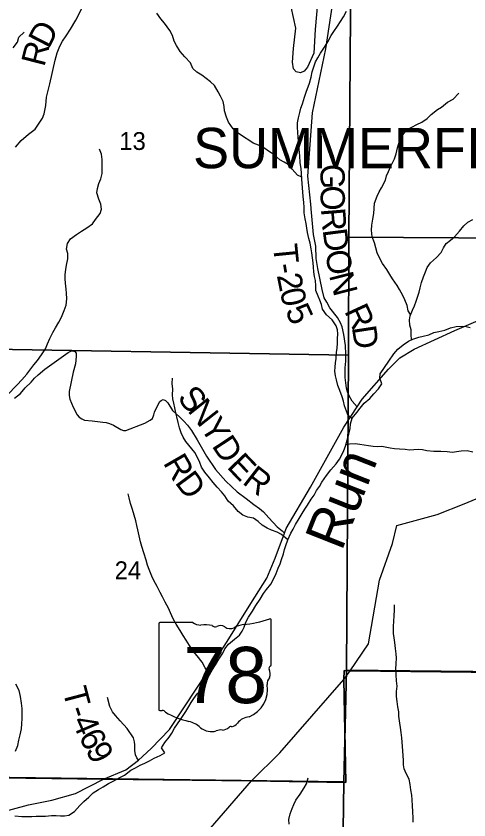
# Model space of a CAD drawing. Extents: x 2043100 to 2470832, y 443715 to 810583.
# Drawn here: x 2286943 to 2292553, y 648421 to 658375 of the extents above; entities that cross this region are included whole.
import ezdxf

# ---------------------------------------------------------------- set-up
doc = ezdxf.new("R2010")
doc.units = 0
for name, color, linetype in [('GM_X_Corporation_Text', 7, 'Continuous'), ('GM_X_County_Road', 7, 'Continuous'), ('GM_X_County_Road_Text', 7, 'Continuous'), ('GM_X_Minor_River', 7, 'Continuous'), ('GM_X_Minor_River_Text', 7, 'Continuous'), ('GM_X_Section', 7, 'Continuous'), ('GM_X_Section_Text', 7, 'Continuous'), ('GM_X_State_Location', 7, 'Continuous'), ('GM_X_State_Route', 7, 'Continuous'), ('GM_X_State_Shield', 7, 'Continuous'), ('GM_X_Township', 7, 'Continuous'), ('GM_X_Township_Road', 7, 'Continuous'), ('GM_X_Township_Road_Text', 7, 'Continuous'), ('GM_X_Township_ROW', 7, 'Continuous')]:
    doc.layers.add(name, color=color, linetype=linetype)

msp = doc.modelspace()

# ---------------------------------------------------------------- linework, layer by layer
at = {"layer": 'GM_X_County_Road'}
for points in [[(2286934.5, 656752.9), (2287007.6, 656833.9), (2287098.7, 656913.2), (2287178, 656976.2), (2287231.2, 657049.1), (2287270.5, 657111.7), (2287291.9, 657164), (2287310.6, 657268.5), (2287321.4, 657370.9), (2287361.5, 657533.8), (2287428.1, 657827.3), (2287453, 657917.9), (2287486, 658000.5), (2287517.3, 658065), (2287564.5, 658131.7), (2287619.6, 658210.6), (2287684.3, 658323.6), (2287766.4, 658485)], [(2289297.8, 648255.9), (2289858.3, 648905.1), (2290212.5, 649252.7), (2291004.2, 650158.5), (2291080.2, 650267.4), (2291307.1, 650602.3), (2291443.9, 651391.6), (2291606.6, 651844.4), (2291658, 652067.5), (2292158.7, 652201.6), (2292495.3, 652333.9), (2292891.5, 652500.9), (2293046.1, 652629), (2293202.6, 652927.5), (2293432.4, 653295), (2293766.3, 653485.3), (2294042, 653691), (2294306.6, 653992.8), (2294482.1, 654213.4), (2294637.7, 654590.1), (2294714.4, 654701.2), (2295231.2, 654827.6), (2295409.1, 654953.3)]]:
    msp.add_lwpolyline(points, dxfattribs=at)
at = {"layer": 'GM_X_Minor_River'}
for points in [[(2290482.4, 656378.5), (2290430.1, 656406.7), (2290363.7, 656480.5), (2290315.4, 656538.3), (2290265.3, 656564), (2290209.2, 656595.8), (2290134.8, 656661.4), (2290084.7, 656695.2), (2290014.4, 656744.9), (2289948.3, 656776.5), (2289880.2, 656802.2), (2289826, 656837.9), (2289771.9, 656871.7), (2289693.6, 656923.3), (2289633.4, 656979), (2289574.9, 657062.8), (2289548.6, 657124.8), (2289526.1, 657202.8), (2289519.8, 657256.9), (2289507.5, 657316.9), (2289475.1, 657382.8), (2289448.8, 657436.8), (2289402.4, 657516.7), (2289350.1, 657560.4), (2289300, 657600.2), (2289243.7, 657642), (2289183.6, 657681.7), (2289133.3, 657725.5), (2289103, 657795.4), (2289034.6, 657869.2), (2288974.2, 657936.9), (2288929.8, 658008.8), (2288901.5, 658062.8), (2288879.1, 658132.8), (2288848.8, 658196.7), (2288782.3, 658286.5), (2288738, 658342.4), (2288685.6, 658412.2)], [(2291104.2, 653391.7), (2291059.1, 653429.4), (2291036.8, 653481.4), (2291012.4, 653549.3), (2290998.1, 653607.3), (2290981.8, 653659.3), (2290953.3, 653739.3), (2290931, 653799.3), (2290914.6, 653869.3), (2290900.3, 653921.3), (2290890, 653979.3), (2290897.7, 654029.4), (2290899.4, 654079.5), (2290907.1, 654133.7), (2290914.6, 654209.8), (2290920.3, 654263.9), (2290923.9, 654324.1), (2290925.6, 654376.2), (2290929.3, 654438.3), (2290923, 654488.3), (2290906.7, 654540.3), (2290858.3, 654612.2), (2290788, 654675.8), (2290737.6, 654745.7), (2290727.3, 654803.7), (2290707, 654855.7), (2290684.7, 654907.6), (2290658.3, 654975.6), (2290656, 655033.7), (2290651.6, 655099.7), (2290641.3, 655149.8), (2290633, 655207.8), (2290626.7, 655265.9), (2290624.3, 655317.9), (2290614, 655382), (2290605.6, 655442), (2290599.3, 655492.1), (2290586.9, 655562.2), (2290570.6, 655622.2), (2290552.2, 655696.2), (2290545.9, 655750.2), (2290537.6, 655804.3), (2290525.2, 655862.3), (2290512.8, 655936.4), (2290512.4, 656006.5), (2290508.1, 656064.6), (2290499.6, 656140.7), (2290495.3, 656194.7), (2290491, 656246.8), (2290486.7, 656300.9), (2290484.3, 656357), (2290477.9, 656429), (2290473.6, 656485.1), (2290463.2, 656561.2), (2290456.7, 656645.3), (2290450.2, 656725.4), (2290445.8, 656793.5), (2290437.4, 656869.6), (2290433, 656937.7), (2290428.6, 656993.8), (2290430.3, 657051.9), (2290441.9, 657114.1), (2290457.5, 657182.3), (2290469.2, 657232.5), (2290492.9, 657286.8), (2290516.4, 657369), (2290536, 657433.3), (2290579.3, 657543.8), (2290600.8, 657620), (2290612.4, 657682.2), (2290628.1, 657732.4), (2290651.7, 657806.7), (2290679.4, 657859), (2290715, 657917.3), (2290770.4, 658003.8), (2290804.1, 658056.1), (2290847.6, 658132.6), (2290879.3, 658182.8), (2290926.9, 658249.3), (2290962.5, 658305.6), (2291000.1, 658366), (2291035.7, 658434.3)], [(2286909.5, 657982.8), (2286959.1, 658051.2), (2286976.7, 658113.4), (2287044.3, 658173.9)], [(2291831.2, 654681.2), (2291798.9, 654724), (2291786.5, 654792), (2291760.1, 654862), (2291733.9, 654913.9), (2291693.4, 654987.8), (2291663.2, 655039.7), (2291606.7, 655119.5), (2291572.4, 655175.4), (2291536.1, 655235.3), (2291483.7, 655311.1), (2291445.3, 655383), (2291417, 655442.9), (2291400.6, 655506.9), (2291382.3, 655564.9), (2291355.9, 655640.9), (2291345.4, 655723), (2291349, 655785.1), (2291364.6, 655861.3), (2291374.2, 655929.5), (2291383.4, 656059.8), (2291414.9, 656144.1), (2291440.5, 656196.4), (2291470.2, 656246.7), (2291519.6, 656341.1), (2291531.3, 656397.3), (2291557, 656451.5), (2291586.6, 656515.8), (2291632, 656608.3), (2291651.6, 656670.5), (2291669.2, 656744.8), (2291684.8, 656795), (2291706.5, 656853.2), (2291734.2, 656905.5), (2291785.8, 656965.9), (2291845.5, 656998.3), (2291909.3, 657032.8), (2291969.1, 657061.2), (2292034.7, 657105.7), (2292084.4, 657156), (2292162, 657218.6), (2292213.8, 657245), (2292289.4, 657307.6), (2292357.1, 657346), (2292426.6, 657418.6)], [(2287568.9, 654945.1), (2287562.6, 654995.2), (2287556.2, 655067.2), (2287551.9, 655121.3), (2287549.6, 655175.4), (2287559.2, 655235.6), (2287566.9, 655291.7), (2287584.4, 655369.9), (2287584, 655434), (2287567.7, 655488), (2287581.3, 655560.2), (2287618.9, 655614.5), (2287692.5, 655671.1), (2287752.3, 655709.5), (2287820, 655754), (2287891.6, 655802.5), (2287929.3, 655854.8), (2287986.8, 655931.3), (2288002.5, 655983.5), (2287992.1, 656045.5), (2287969.8, 656109.5), (2287943.3, 656185.5), (2287951, 656239.6), (2287970.6, 656301.9), (2287992.3, 656358.1), (2288009.9, 656424.3), (2288009.2, 656532.5), (2288010.8, 656600.6), (2288002.5, 656662.7), (2287978.1, 656728.7)], [(2291842.5, 654368), (2291838.6, 654429.7), (2291838.3, 654487.8), (2291821.9, 654547.8), (2291815.5, 654613.9), (2291823.2, 654664), (2291854.8, 654732.3), (2291880.5, 654788.6), (2291898.1, 654842.8), (2291921.7, 654907), (2291935.4, 654957.2), (2291947.1, 655011.3), (2291966.7, 655075.6), (2291990.3, 655145.8), (2292013.9, 655208.1), (2292037.6, 655262.3), (2292075.2, 655320.6), (2292150.8, 655385.2), (2292208.4, 655445.7), (2292238, 655503.9), (2292271.6, 655560.2), (2292323.4, 655598.6), (2292375.1, 655641), (2292434.6, 655709.5), (2292488.2, 655777.9), (2292539.9, 655822.3), (2292599.6, 655856.7)], [(2286834.9, 653682.7), (2286958, 653807.6), (2287015.6, 653870.1), (2287077.1, 653942.6), (2287124.7, 654004.9), (2287162.4, 654057.3), (2287210.1, 654111.6), (2287259.6, 654182), (2287307.1, 654256.4), (2287330.8, 654314.7), (2287360.4, 654380.9), (2287399.9, 654455.3), (2287433.5, 654515.6), (2287471.1, 654585.9), (2287506.7, 654648.3), (2287540.2, 654730.6), (2287563.8, 654796.8), (2287573.3, 654873), (2287568.9, 654945.1)], [(2290167.2, 651471.1), (2290190.8, 651537.3), (2290214.4, 651593.5), (2290232.1, 651647.7), (2290255.7, 651718), (2290269.4, 651768.1), (2290285.1, 651820.3), (2290308.6, 651890.5), (2290346.1, 651970.9), (2290373.8, 652023.1), (2290405.5, 652077.4), (2290449, 652153.8), (2290486.6, 652214.1), (2290522.3, 652270.4), (2290551.9, 652320.7), (2290597.5, 652393), (2290635.2, 652443.3), (2290664.8, 652499.6), (2290700.5, 652549.9), (2290730.2, 652602.2), (2290787.6, 652684.6), (2290841.2, 652755.1), (2290906.7, 652831.6), (2290948.3, 652887.9), (2290978, 652942.2), (2291003.6, 652996.4), (2291023.3, 653048.6), (2291042.9, 653122.8), (2291064.4, 653199.1), (2291080, 653269.3), (2291087.6, 653327.4), (2291105.2, 653395.6), (2291164.8, 653466.1), (2291204.4, 653520.4), (2291256, 653580.8), (2291325.6, 653641.4), (2291373.3, 653695.7), (2291432.8, 653758.2), (2291474.4, 653822.5), (2291450, 653892.5), (2291453.7, 653946.6), (2291507.2, 654023), (2291562.7, 654103.5), (2291622.2, 654194), (2291671.8, 654248.4), (2291737.4, 654302.9), (2291803.1, 654349.4), (2291858.9, 654375.7), (2291930.7, 654398.2), (2291984.6, 654410.5), (2292054.4, 654429), (2292118.2, 654455.4), (2292180.1, 654469.8), (2292253.9, 654486.3), (2292323.7, 654512.8), (2292393.6, 654529.2), (2292467.5, 654533.6), (2292519.5, 654529.9), (2292569.5, 654520.2)], [(2290308.6, 651890.4), (2290230.3, 651954.2), (2290178.2, 651985.9), (2290108.1, 652009.5), (2290054, 652035.3), (2289991.8, 652070.9), (2289941.6, 652116.7), (2289885.4, 652158.4), (2289813.4, 652172), (2289753.3, 652195.7), (2289695.1, 652241.4), (2289634.7, 652309.2), (2289572.4, 652366.9), (2289528.1, 652432.8), (2289487.8, 652484.6), (2289433.5, 652540.3), (2289383.2, 652598.1), (2289338.9, 652656), (2289282.6, 652725.7), (2289242.2, 652789.6), (2289217.9, 652847.5), (2289185.5, 652915.5), (2289157.2, 652971.4), (2289044.5, 653106.9), (2289012.2, 653158.8), (2288989.9, 653212.8), (2288969.6, 653276.7), (2288951.2, 653342.7), (2288932.8, 653410.7), (2288922.5, 653460.8), (2288910.2, 653522.8), (2288897.8, 653582.8), (2288883.6, 653634.8), (2288879.3, 653684.8), (2288886.9, 653753), (2288878.4, 653827.1), (2288880, 653893.2)], [(2291028.7, 653069), (2291075.1, 653079), (2291145, 653083.4), (2291203, 653073.7), (2291257, 653064), (2291309.1, 653056.3), (2291367, 653050.7), (2291421, 653045), (2291473, 653049.3), (2291577, 653029.9), (2291631, 653022.2), (2291693, 653016.5), (2291763, 653011), (2291815, 653005.3), (2291870.9, 653009.6), (2291924.8, 653011.9), (2291976.8, 653008.2), (2292030.9, 652994.5), (2292118.8, 652989), (2292206.8, 652987.6), (2292284.7, 652984), (2292348.7, 652976.4), (2292400.6, 652982.7), (2292456.5, 652991.1), (2292532.5, 652995.5), (2292602.5, 652977.9)], [(2289340.3, 650220.2), (2289286.7, 650304.1), (2289250.3, 650376), (2289185.9, 650451.7), (2289137.6, 650509.5), (2289091.2, 650581.3), (2289050.9, 650647.2), (2289014.6, 650703.1), (2288974.2, 650766.9), (2288925.8, 650844.8), (2288889.5, 650912.6), (2288857.1, 650984.5), (2288830.7, 651042.5), (2288792.3, 651116.4), (2288758, 651184.3), (2288729.7, 651238.2), (2288689.3, 651312.1), (2288650.9, 651383.9), (2288626.6, 651437.9), (2288594.1, 651521.8), (2288569.8, 651575.7), (2288553.5, 651639.7), (2288525, 651727.7), (2288502.5, 651805.7), (2288484.2, 651865.7), (2288469.8, 651937.7), (2288453.4, 652011.7), (2288441.1, 652065.7), (2288426.7, 652125.7), (2288408.3, 652195.7), (2288385.9, 652265.7), (2288359.5, 652337.7), (2288345.1, 652409.7), (2288332.8, 652459.7)], [(2286927.2, 648473.4), (2287013.2, 648463.9), (2287071.2, 648462.2), (2287139.1, 648462.6), (2287193, 648467), (2287255, 648469.3), (2287307, 648467.6), (2287382.8, 648474.1), (2287440.8, 648476.4), (2287492.8, 648470.7), (2287544.7, 648471), (2287596.6, 648481.4), (2287668.3, 648525.9), (2287731.9, 648598.3), (2287781.5, 648648.7), (2287843.2, 648703.2), (2287898.8, 648757.6), (2287964.5, 648800), (2288020.3, 648832.4), (2288088, 648870.8), (2288153.7, 648905.3), (2288227.4, 648945.8), (2288285.2, 648976.2), (2288366.8, 649036.8), (2288422.6, 649065.1), (2288482.4, 649099.5), (2288540.2, 649123.9), (2288596, 649152.3), (2288655.7, 649184.7), (2288727.5, 649219.2), (2288787.2, 649251.6), (2288744.9, 649315.4), (2288784.5, 649381.7), (2288840.1, 649444.2), (2288871.7, 649496.4), (2288907.3, 649558.7), (2288945, 649613), (2288978.7, 649665.3), (2289046, 649761.8), (2289081.6, 649826.2), (2289113.3, 649876.4), (2289147, 649926.7), (2289184.7, 649981), (2289230.3, 650031.3), (2289266, 650089.7), (2289307.5, 650158), (2289339.2, 650218.3), (2289376.7, 650282.6), (2289412.4, 650342.9), (2289455.9, 650411.2), (2289503.5, 650485.7), (2289529.1, 650539.9), (2289572.8, 650596.2), (2289648.3, 650658.8), (2289710, 650707.2), (2289745.7, 650757.5), (2289769.4, 650809.7), (2289791, 650869.9), (2289822.6, 650930.2), (2289870.2, 651004.6), (2289911.7, 651076.9), (2289965.2, 651155.4), (2290008.8, 651223.8), (2290046.4, 651274), (2290098, 651340.5), (2290133.6, 651402.8), (2290167.2, 651471.1)], [(2291863.8, 648394.5), (2291861.6, 648444.6), (2291857.1, 648524.7), (2291852.7, 648594.8), (2291850.3, 648668.9), (2291845.9, 648728.9), (2291831.5, 648794.9), (2291825.2, 648859), (2291812.8, 648927), (2291774.4, 648996.9), (2291750.1, 649052.8), (2291741.8, 649104.9), (2291741.5, 649163), (2291739.2, 649213), (2291734.8, 649277.1), (2291730.5, 649329.1), (2291726.2, 649383.2), (2291723.9, 649439.3), (2291713.5, 649503.3), (2291705.1, 649567.3), (2291696.8, 649619.4), (2291686.3, 649705.4), (2291686, 649759.5), (2291673.7, 649823.5), (2291663.3, 649887.6), (2291654.9, 649951.6), (2291656.6, 650011.7), (2291662.2, 650075.8), (2291657.8, 650143.9), (2291651.4, 650218), (2291647, 650286.1), (2291652.5, 650360.2), (2291654.2, 650422.3), (2291651.8, 650478.4), (2291643.5, 650544.4), (2291633.1, 650616.5), (2291626.7, 650676.5), (2291618.4, 650728.6), (2291617.9, 650816.7), (2291621.5, 650880.8), (2291627.1, 650948.9), (2291632.7, 651017.1), (2291632.3, 651085.2)], [(2286936.5, 649272.6), (2286964.1, 649344.9), (2286979.7, 649409.1), (2286995.3, 649475.3), (2287010.9, 649547.5), (2287016.5, 649609.6), (2287020.1, 649675.7), (2287019.8, 649731.8), (2287017.4, 649799.9), (2287011, 649867.9), (2286996.6, 649948), (2286980.1, 650022), (2286941.7, 650103.9)], [(2290327.2, 648367.4), (2290320.9, 648427.4), (2290338.4, 648497.6), (2290364, 648563.9), (2290383.7, 648614.1), (2290407.4, 648664.3), (2290460.9, 648740.7), (2290510.4, 648817.1), (2290540.1, 648867.4), (2290563.6, 648943.6)]]:
    msp.add_lwpolyline(points, dxfattribs=at)
at = {"layer": 'GM_X_Section'}
for points in [[(2291097.4, 661037.6), (2295825.9, 661011.8), (2295814.9, 655607.2), (2291064.4, 655638.8), (2291093.6, 659500.9)], [(2285743.7, 659616.6), (2291093.6, 659500.9), (2291064.4, 655638.8), (2291059.6, 654174.1), (2285670, 654267.2)], [(2291064.4, 655638.8), (2295814.9, 655607.2), (2295733.6, 650225.8), (2291034.9, 650276), (2291059.6, 654174.1)], [(2285670, 654267.2), (2291059.6, 654174.1), (2291034.9, 650276), (2291005.1, 648893), (2285589.7, 648963.8)], [(2291034.9, 650276), (2295733.6, 650225.8), (2295624.9, 645560.3), (2290956.3, 645598.9), (2291005.1, 648893)], [(2285589.7, 648963.8), (2291005.1, 648893), (2290956.3, 645598.9), (2290933.2, 643557.7), (2285494.3, 643590.2)]]:
    msp.add_lwpolyline(points, close=True, dxfattribs=at)
at = {"layer": 'GM_X_State_Route'}
msp.add_lwpolyline([(2286696, 648502.2), (2287097.6, 648609.9), (2287386.1, 648666.6), (2287679.6, 648749), (2288024.8, 648927.5), (2288303.5, 649041.1), (2288460.7, 649163.2), (2288616.1, 649306.6), (2288843.9, 649542.8), (2289036.8, 649833.8), (2289302.1, 650235.3), (2289557.4, 650630.6), (2289850.3, 651100.6), (2290050.1, 651415.2), (2290152.4, 651660.8), (2290268, 651974), (2290289.1, 652031.1), (2290590.1, 652543.2), (2291005, 653285.1), (2291168.1, 653535.9), (2291230.7, 653632.1), (2291556.4, 654002.1), (2291697.6, 654141.8), (2291873.1, 654249.7), (2292376.5, 654482.8), (2292933.9, 654720.5)], dxfattribs=at)
at = {"layer": 'GM_X_State_Shield'}
for p, q in [((2288710.9, 650849.5), (2288710.9, 649792.9)), ((2289132.3, 650867.7), (2288724.6, 650867.7)), ((2290103.1, 650341.1), (2290103.1, 650893.9)), ((2290103, 650341.3), (2290103.1, 650341.1))]:
    msp.add_line(p, q, dxfattribs=at)
for centre, radius, start, end in [((2288726.9, 650851.8), 16.1, 98.1301, 188.1301), ((2289229.4, 650990.4), 156.4, 231.61951, 271.11188), ((2289607.2, 652308.2), 1476.4, 275.84447, 288.90645), ((2290087.7, 650896.2), 15.5, 351.86209, 97.738), ((2289281.3, 650274.5), 561.6, 80.48669, 94.98827), ((2289408.8, 650857.2), 45.1, 219.79206, 297.10237), ((2289475.1, 650735.1), 93.8, 54.46668, 119.14113), ((2289596.2, 650902.6), 112.9, 233.85621, 294.82819), ((2289795.5, 650545), 297, 97.34618, 120.76885), ((2290099.5, 650300.6), 24, 107.94398, 210.33697), ((2289946.9, 650230.7), 144, 340.03296, 23.64957), ((2290086.6, 650339), 16.6, 289.60381, 7.73413), ((2290158.6, 650109.8), 104.8, 136.8065, 186.92959), ((2289689.9, 650039.5), 369.3, 292.30889, 8.98584), ((2288727, 649790.6), 16.3, 171.95839, 258.30661), ((2288729.5, 649898.7), 124.2, 267.33899, 280.60386), ((2288754.9, 649731.9), 44.8, 29.74838, 93.27175), ((2289320.2, 650681.3), 1066.1, 240.41292, 257.1985), ((2289845.6, 649496.2), 202.2, 94.40312, 142.57675), ((2289002.3, 649318.2), 333.6, 47.18416, 75.83597), ((2289363.1, 649726.7), 211.7, 230.70037, 286.29184), ((2289500.9, 649647.5), 112.8, 268.77702, 315.54927), ((2289602.9, 649545.2), 31.8, 65.75173, 132.64842), ((2289589.4, 649690.5), 119.3, 282.87319, 323.27711), ((2289485.4, 649361.3), 173.9, 85.69512, 111.20995)]:
    msp.add_arc(centre, radius, start, end, dxfattribs=at)
at = {"layer": 'GM_X_Township'}
for points in [[(2301253.8, 663815.2), (2301152.6, 656154.9), (2301152.6, 655541.2), (2301097.6, 653379.1), (2301015.6, 650156.3), (2299354.7, 650174.9), (2295579.6, 650217.1), (2291080.2, 650267.4), (2291005.7, 650270.1), (2291004.2, 650158.5), (2291027.6, 648882.9), (2289858.3, 648905.1), (2288024.8, 648927.5), (2284178.8, 648974.7), (2278013.7, 649050.2), (2274647.3, 649091.5), (2274766.7, 654861.3), (2274821.9, 657525.7), (2275019.2, 663966.2)], [(2284178.8, 648974.7), (2288024.8, 648927.5), (2289858.3, 648905.1), (2291027.6, 648882.9), (2291004.2, 650158.5), (2291005.7, 650270.1), (2291080.2, 650267.4), (2295579.6, 650217.1), (2299354.7, 650174.9), (2301015.6, 650156.3), (2301002.3, 649256.4), (2300981.7, 648198.2), (2300953, 646723.1), (2300926.5, 645359.6), (2300813.7, 639566.6), (2300774.1, 635424.8), (2300714.1, 629163.4)]]:
    msp.add_lwpolyline(points, dxfattribs=at)
at = {"layer": 'GM_X_Township_Road'}
for points in [[(2291168.1, 653535.9), (2291108.6, 653608.2), (2291068, 653674.1), (2291047.7, 653720.1), (2291035.3, 653766.1), (2291020.4, 653900.3), (2291021.5, 654018.6), (2291027, 654100.9), (2291028.4, 654187.1), (2291025.6, 654295.4), (2291004.6, 654431.6), (2290981.9, 654525.6), (2290961.6, 654575.6), (2290923, 654643.5), (2290832, 654763.2), (2290791.5, 654831.1), (2290761.1, 654885.1), (2290734.3, 654989.1), (2290682.4, 655249.5), (2290661.5, 655371.6), (2290656.4, 655526), (2290629.4, 655668.2), (2290600, 655988.7), (2290599.8, 655991.3)], [(2286923.4, 653644), (2286997.1, 653702.6), (2287054.7, 653771.2), (2287130.4, 653839.9), (2287172.1, 653892.3), (2287215.8, 653932.7), (2287299.5, 654001.4), (2287588.5, 654209.9), (2287620.5, 654226.1), (2287644.5, 654230.3), (2287670.6, 654222.5), (2287686.8, 654200.5), (2287689, 654160.4), (2287677.7, 654068.1), (2287652.3, 653965.7), (2287601.9, 653724.8), (2287600.3, 653676.7), (2287610.6, 653632.6), (2287649.4, 653530.6), (2287700.1, 653436.7), (2287724.3, 653408.8), (2287758.6, 653387), (2287790.7, 653371.2), (2287886.9, 653361.8), (2288017.3, 653346.7), (2288057.4, 653340.9), (2288099.5, 653329.2), (2288149.8, 653307.5), (2288242.3, 653256), (2288274.4, 653244.1), (2288304.5, 653242.3), (2288540.2, 653334.2), (2288606.1, 653370.7), (2288632, 653392.9), (2288649.7, 653435.1), (2288659.5, 653471.3), (2288681.1, 653523.6), (2288724.7, 653602.1), (2288742.6, 653616.2), (2288764.6, 653626.4), (2288794.7, 653614.6), (2288822.9, 653584.7), (2288879.7, 653488.8), (2288966.4, 653411.2), (2289022.8, 653359.5), (2289065.3, 653307.6), (2289117.8, 653241.8), (2289184.7, 653128), (2289302.3, 652924.3), (2289415.7, 652758.7), (2289540.9, 652615.2), (2289682, 652485.8), (2289792.8, 652400.4), (2289887.5, 652326.8), (2289957.9, 652279.2), (2290006.3, 652237.4), (2290074.9, 652163.7), (2290177.9, 652050.1), (2290240.3, 652000.4), (2290268, 651974)], [(2288460.7, 649163.2), (2288440.4, 649191.9), (2288421.9, 649227.7), (2288415.3, 649279.8), (2288414.5, 649351.9), (2288410, 649389.9), (2288397.5, 649435.9), (2288318, 649555.2), (2288232.9, 649646.4), (2288174.1, 649713.8), (2288137.5, 649761.5), (2288104.8, 649825.3), (2288075.4, 649937.2)]]:
    msp.add_lwpolyline(points, dxfattribs=at)
at = {"layer": 'GM_X_Township_ROW'}
for points in [[(2290599.8, 655991.3), (2290594.7, 656046.9), (2290558.2, 656393.6), (2290614.8, 657178.2), (2290779.5, 657969.5), (2290911.5, 658845), (2290930.1, 658876.3), (2291137.2, 659225.7), (2291312, 659435.5), (2291608.5, 659724.4), (2291809.3, 659938.5), (2291946.3, 660109.9), (2292080.4, 660405.8), (2292078.8, 660640.5), (2292055.6, 660796.9), (2292014.5, 660941), (2291821.8, 661297.3)], [(2290675.3, 658534.5), (2290647.6, 658207.3), (2290631.6, 657916.4), (2290553.4, 657743), (2290513, 657690.9), (2290468.6, 657670.6), (2290412.9, 657684.2), (2290381.2, 657723), (2290365.9, 657804.2), (2290380.8, 657972.8), (2290407, 658225.7), (2290349.1, 658490.1)]]:
    msp.add_lwpolyline(points, dxfattribs=at)

# ---------------------------------------------------------------- texts
at = {"layer": 'GM_X_Corporation_Text'}
msp.add_text('SUMMERFIELD', height=500, rotation=0.00001, dxfattribs=at).set_placement((2289136.1, 656490.7))
at = {"layer": 'GM_X_County_Road_Text'}
for s, rotation, p in [('D', 62.79305, (2287347.6, 657958.7)), ('R', 75.65514, (2287292.8, 657736.6))]:
    msp.add_text(s, height=300, rotation=rotation, dxfattribs=at).set_placement(p)
at = {"layer": 'GM_X_Minor_River_Text'}
msp.add_text('Run', height=499.95, rotation=68.42135, dxfattribs=at).set_placement((2290976, 651738.7))
at = {"layer": 'GM_X_Section_Text'}
for s, p in [('13', (2288222, 656717.1)), ('24', (2288164.8, 651401.9))]:
    msp.add_text(s, height=220.83, rotation=0.00001, dxfattribs=at).set_placement(p)
at = {"layer": 'GM_X_State_Location'}
for s in ['s', 'r']:
    msp.add_text(s, height=0.0000833, dxfattribs=at).set_placement((2289391.5, 650251.4))
msp.add_text('78', height=0.0000833, rotation=0.00001, dxfattribs=at).set_placement((2289139.4, 650178.2))
at = {"layer": 'GM_X_State_Shield'}
msp.add_text('78', height=696.1, dxfattribs=at).set_placement((2289017.9, 649867.4))
at = {"layer": 'GM_X_Township_Road_Text'}
for s, rotation, p in [('G', 270, (2290714.5, 656543.5)), ('O', 270.67211, (2290714.5, 656275.6)), ('R', 274.70009, (2290718.7, 655988.7)), ('D', 277.27373, (2290740.4, 655728.4)), ('T', 275.69653, (2290125.4, 655539.7)), ('O', 278.15221, (2290774.5, 655461.6)), ('-', 279.41483, (2290150.5, 655295.4)), ('2', 281.0285, (2290172.3, 655164.8)), ('N', 284.21328, (2290818.7, 655166.3)), ('0', 282.3289, (2290209.1, 654976.1)), ('5', 294.85574, (2290271.4, 654728)), ('R', 294.80541, (2291005.1, 654723.4)), ('D', 278.64425, (2291102, 654521.1)), ('S', 310.24362, (2288930, 653640.7)), ('N', 308.35773, (2289059.1, 653488.2)), ('Y', 301.36361, (2289217.4, 653289.2)), ('D', 303.41067, (2289361, 653053.9)), ('R', 299.92014, (2288759.1, 652843.2)), ('E', 313.72422, (2289543.1, 652787.4)), ('D', 306.50048, (2288902.3, 652598.7)), ('R', 322.14241, (2289734, 652593)), ('T', 284.79091, (2287517.3, 650026.1)), ('-', 288.90727, (2287581.3, 649786.6)), ('4', 293.25529, (2287630.2, 649646.9)), ('6', 297.21169, (2287712.8, 649456.7)), ('9', 297.63746, (2287798.4, 649290.2))]:
    msp.add_text(s, height=300, rotation=rotation, dxfattribs=at).set_placement(p)

doc.saveas('drawing.dxf')
